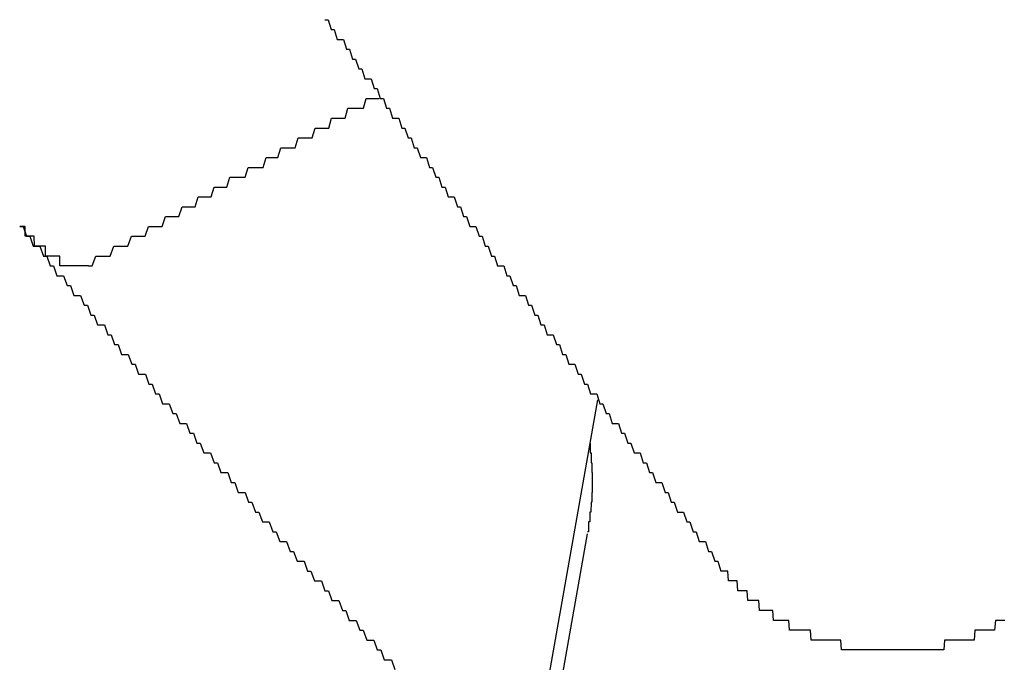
# Model space of a CAD drawing. Extents: x 1107 to 4046, y 937 to 3355.
# Tile 560 of 656: x 2162.58 to 2163.579, y 2702.541 to 2703.193. Entities that reach past the tile are written whole.
import ezdxf

# ---------------------------------------------------------------- set-up
doc = ezdxf.new("R2010")
doc.units = 0
doc.layers.add('KF_VIDA_L___C_REAR', color=7, linetype='CONTINUOUS')

# ---------------------------------------------------------------- blocks, each defined once
blk = doc.blocks.new('KF_VIDA_L___C_REAR')
at = {"layer": 'KF_VIDA_L___C_REAR'}
for p, q in [((-23.901878, 1013.089287), (-23.812545, 1013.593929)), ((-23.950782, 1012.737115), (-23.823175, 1013.457972))]:
    blk.add_line(p, q, dxfattribs=at)
for points in [[(-24.0897, 1013.98, 0), (-24.0865, 1013.98, 0), (-24.0834, 1013.97, 0), (-24.0803, 1013.97, 0), (-24.0772, 1013.96, 0), (-24.0741, 1013.96, 0), (-24.0709, 1013.96, 0), (-24.0678, 1013.95, 0), (-24.0647, 1013.95, 0), (-24.0616, 1013.94, 0), (-24.0585, 1013.94, 0), (-24.0553, 1013.93, 0), (-24.0522, 1013.93, 0), (-24.0491, 1013.92, 0), (-24.046, 1013.92, 0), (-24.0428, 1013.92, 0), (-24.0397, 1013.91, 0), (-24.0366, 1013.91, 0), (-24.0335, 1013.9, 0), (-24.0303, 1013.9, 0), (-24.0272, 1013.89, 0), (-24.0241, 1013.89, 0), (-24.021, 1013.88, 0), (-24.0178, 1013.88, 0), (-24.0147, 1013.88, 0), (-24.0116, 1013.87, 0), (-24.0084, 1013.87, 0), (-24.0053, 1013.86, 0), (-24.0022, 1013.86, 0), (-23.9991, 1013.85, 0), (-23.9959, 1013.85, 0), (-23.9928, 1013.84, 0), (-23.9897, 1013.84, 0), (-23.9865, 1013.84, 0), (-23.9834, 1013.83, 0), (-23.9803, 1013.83, 0), (-23.9771, 1013.82, 0), (-23.974, 1013.82, 0), (-23.9709, 1013.81, 0), (-23.9677, 1013.81, 0), (-23.9646, 1013.8, 0), (-23.9615, 1013.8, 0), (-23.9583, 1013.8, 0), (-23.9552, 1013.79, 0), (-23.952, 1013.79, 0), (-23.9489, 1013.78, 0), (-23.9458, 1013.78, 0), (-23.9426, 1013.77, 0), (-23.9395, 1013.77, 0), (-23.9364, 1013.77, 0), (-23.9332, 1013.76, 0), (-23.9301, 1013.76, 0), (-23.9269, 1013.75, 0), (-23.9238, 1013.75, 0), (-23.9207, 1013.74, 0), (-23.9175, 1013.74, 0), (-23.9144, 1013.73, 0), (-23.9112, 1013.73, 0), (-23.9081, 1013.73, 0), (-23.905, 1013.72, 0), (-23.9018, 1013.72, 0), (-23.8987, 1013.71, 0), (-23.8955, 1013.71, 0), (-23.8924, 1013.7, 0), (-23.8893, 1013.7, 0), (-23.8861, 1013.7, 0), (-23.883, 1013.69, 0), (-23.8798, 1013.69, 0), (-23.8767, 1013.68, 0), (-23.8735, 1013.68, 0), (-23.8704, 1013.67, 0), (-23.8672, 1013.67, 0), (-23.8641, 1013.66, 0), (-23.861, 1013.66, 0), (-23.8578, 1013.66, 0), (-23.8547, 1013.65, 0), (-23.8515, 1013.65, 0), (-23.8484, 1013.64, 0), (-23.8452, 1013.64, 0), (-23.8421, 1013.63, 0), (-23.8389, 1013.63, 0), (-23.8358, 1013.63, 0), (-23.8326, 1013.62, 0), (-23.8295, 1013.62, 0), (-23.8263, 1013.61, 0), (-23.8232, 1013.61, 0), (-23.82, 1013.6, 0), (-23.8169, 1013.6, 0), (-23.8137, 1013.6, 0), (-23.8106, 1013.59, 0), (-23.8074, 1013.59, 0), (-23.8043, 1013.58, 0), (-23.8011, 1013.58, 0), (-23.798, 1013.57, 0), (-23.7948, 1013.57, 0), (-23.7917, 1013.57, 0), (-23.7885, 1013.56, 0), (-23.7854, 1013.56, 0), (-23.7822, 1013.55, 0), (-23.7791, 1013.55, 0), (-23.7759, 1013.54, 0), (-23.7728, 1013.54, 0), (-23.7696, 1013.54, 0), (-23.7665, 1013.53, 0), (-23.7633, 1013.53, 0), (-23.7602, 1013.52, 0), (-23.757, 1013.52, 0), (-23.7539, 1013.51, 0), (-23.7507, 1013.51, 0), (-23.7476, 1013.51, 0), (-23.7444, 1013.5, 0), (-23.7413, 1013.5, 0), (-23.7381, 1013.49, 0), (-23.735, 1013.49, 0), (-23.7318, 1013.48, 0), (-23.7287, 1013.48, 0), (-23.7255, 1013.48, 0), (-23.7224, 1013.47, 0), (-23.7192, 1013.47, 0), (-23.716, 1013.46, 0), (-23.7129, 1013.46, 0), (-23.7097, 1013.45, 0), (-23.7066, 1013.45, 0), (-23.7034, 1013.45, 0), (-23.7003, 1013.44, 0), (-23.6971, 1013.44, 0), (-23.694, 1013.43, 0), (-23.6908, 1013.43, 0), (-23.6877, 1013.42, 0)], [(-24.3296, 1013.73, 0), (-24.3259, 1013.73, 0), (-24.3222, 1013.74, 0), (-24.3185, 1013.74, 0), (-24.3149, 1013.74, 0), (-24.3112, 1013.74, 0), (-24.3076, 1013.74, 0), (-24.304, 1013.75, 0), (-24.3004, 1013.75, 0), (-24.2968, 1013.75, 0), (-24.2932, 1013.75, 0), (-24.2897, 1013.75, 0), (-24.2861, 1013.76, 0), (-24.2826, 1013.76, 0), (-24.2791, 1013.76, 0), (-24.2756, 1013.76, 0), (-24.2721, 1013.76, 0), (-24.2686, 1013.77, 0), (-24.2652, 1013.77, 0), (-24.2617, 1013.77, 0), (-24.2583, 1013.77, 0), (-24.2549, 1013.77, 0), (-24.2515, 1013.78, 0), (-24.2481, 1013.78, 0), (-24.2447, 1013.78, 0), (-24.2414, 1013.78, 0), (-24.238, 1013.78, 0), (-24.2347, 1013.79, 0), (-24.2313, 1013.79, 0), (-24.228, 1013.79, 0), (-24.2247, 1013.79, 0), (-24.2214, 1013.79, 0), (-24.2182, 1013.8, 0), (-24.2149, 1013.8, 0), (-24.2117, 1013.8, 0), (-24.2084, 1013.8, 0), (-24.2052, 1013.8, 0), (-24.202, 1013.81, 0), (-24.1988, 1013.81, 0), (-24.1956, 1013.81, 0), (-24.1924, 1013.81, 0), (-24.1893, 1013.81, 0), (-24.1861, 1013.82, 0), (-24.183, 1013.82, 0), (-24.1799, 1013.82, 0), (-24.1767, 1013.82, 0), (-24.1736, 1013.82, 0), (-24.1705, 1013.82, 0), (-24.1675, 1013.83, 0), (-24.1644, 1013.83, 0), (-24.1613, 1013.83, 0), (-24.1583, 1013.83, 0), (-24.1553, 1013.83, 0), (-24.1522, 1013.83, 0), (-24.1492, 1013.84, 0), (-24.1462, 1013.84, 0), (-24.1432, 1013.84, 0), (-24.1402, 1013.84, 0), (-24.1373, 1013.84, 0), (-24.1343, 1013.85, 0), (-24.1314, 1013.85, 0), (-24.1284, 1013.85, 0), (-24.1255, 1013.85, 0), (-24.1226, 1013.85, 0), (-24.1197, 1013.85, 0), (-24.1168, 1013.86, 0), (-24.1139, 1013.86, 0), (-24.1111, 1013.86, 0), (-24.1082, 1013.86, 0), (-24.1053, 1013.86, 0), (-24.1025, 1013.86, 0), (-24.0997, 1013.87, 0), (-24.0968, 1013.87, 0), (-24.094, 1013.87, 0), (-24.0912, 1013.87, 0), (-24.0884, 1013.87, 0), (-24.0857, 1013.87, 0), (-24.0829, 1013.88, 0), (-24.0801, 1013.88, 0), (-24.0774, 1013.88, 0), (-24.0746, 1013.88, 0), (-24.0719, 1013.88, 0), (-24.0692, 1013.88, 0), (-24.0665, 1013.89, 0), (-24.0638, 1013.89, 0), (-24.0611, 1013.89, 0), (-24.0584, 1013.89, 0), (-24.0557, 1013.89, 0), (-24.053, 1013.89, 0), (-24.0504, 1013.89, 0), (-24.0477, 1013.9, 0), (-24.0451, 1013.9, 0), (-24.0425, 1013.9, 0), (-24.0398, 1013.9, 0), (-24.0372, 1013.9, 0), (-24.0346, 1013.9, 0)], [(-24.3296, 1013.73, 0), (-24.3297, 1013.73, 0), (-24.3299, 1013.73, 0), (-24.33, 1013.73, 0), (-24.3301, 1013.73, 0), (-24.3303, 1013.73, 0), (-24.3304, 1013.73, 0), (-24.3305, 1013.73, 0), (-24.3307, 1013.73, 0), (-24.3308, 1013.73, 0), (-24.331, 1013.73, 0), (-24.3311, 1013.73, 0), (-24.3313, 1013.73, 0), (-24.3314, 1013.73, 0), (-24.3315, 1013.73, 0), (-24.3317, 1013.73, 0), (-24.3318, 1013.73, 0), (-24.332, 1013.73, 0), (-24.3321, 1013.73, 0), (-24.3323, 1013.73, 0), (-24.3325, 1013.73, 0), (-24.3326, 1013.73, 0), (-24.3328, 1013.73, 0), (-24.3329, 1013.73, 0), (-24.3331, 1013.73, 0), (-24.3332, 1013.73, 0), (-24.3334, 1013.73, 0), (-24.3336, 1013.73, 0), (-24.3337, 1013.73, 0), (-24.3339, 1013.73, 0), (-24.334, 1013.73, 0), (-24.3342, 1013.73, 0), (-24.3344, 1013.73, 0), (-24.3345, 1013.73, 0), (-24.3347, 1013.73, 0), (-24.3349, 1013.73, 0), (-24.335, 1013.73, 0), (-24.3352, 1013.73, 0), (-24.3354, 1013.73, 0), (-24.3355, 1013.73, 0), (-24.3357, 1013.73, 0), (-24.3359, 1013.73, 0), (-24.3361, 1013.73, 0), (-24.3362, 1013.73, 0), (-24.3364, 1013.73, 0), (-24.3366, 1013.73, 0), (-24.3367, 1013.73, 0), (-24.3369, 1013.73, 0), (-24.3371, 1013.73, 0), (-24.3373, 1013.73, 0), (-24.3374, 1013.73, 0), (-24.3376, 1013.73, 0), (-24.3378, 1013.73, 0), (-24.338, 1013.73, 0), (-24.3382, 1013.73, 0), (-24.3383, 1013.73, 0), (-24.3385, 1013.73, 0), (-24.3387, 1013.73, 0), (-24.3389, 1013.73, 0), (-24.339, 1013.73, 0), (-24.3392, 1013.73, 0), (-24.3394, 1013.73, 0), (-24.3396, 1013.73, 0), (-24.3398, 1013.73, 0), (-24.3399, 1013.73, 0), (-24.3401, 1013.73, 0), (-24.3403, 1013.73, 0), (-24.3405, 1013.73, 0), (-24.3407, 1013.73, 0), (-24.3409, 1013.73, 0), (-24.341, 1013.73, 0), (-24.3412, 1013.73, 0), (-24.3414, 1013.73, 0), (-24.3416, 1013.73, 0), (-24.3418, 1013.73, 0), (-24.3419, 1013.73, 0), (-24.3421, 1013.73, 0), (-24.3423, 1013.73, 0), (-24.3425, 1013.73, 0), (-24.3427, 1013.73, 0), (-24.3429, 1013.73, 0), (-24.3431, 1013.73, 0), (-24.3433, 1013.73, 0), (-24.3434, 1013.73, 0), (-24.3436, 1013.73, 0), (-24.3438, 1013.73, 0), (-24.344, 1013.73, 0), (-24.3442, 1013.73, 0), (-24.3444, 1013.73, 0), (-24.3446, 1013.73, 0), (-24.3448, 1013.73, 0), (-24.345, 1013.73, 0), (-24.3452, 1013.73, 0), (-24.3455, 1013.73, 0), (-24.3457, 1013.73, 0), (-24.3459, 1013.73, 0), (-24.3461, 1013.73, 0), (-24.3463, 1013.73, 0), (-24.3465, 1013.73, 0), (-24.3467, 1013.73, 0), (-24.3469, 1013.73, 0), (-24.3471, 1013.73, 0), (-24.3473, 1013.73, 0), (-24.3476, 1013.73, 0), (-24.3478, 1013.73, 0), (-24.348, 1013.73, 0), (-24.3482, 1013.73, 0), (-24.3484, 1013.73, 0), (-24.3486, 1013.73, 0), (-24.3489, 1013.73, 0), (-24.3491, 1013.73, 0), (-24.3493, 1013.73, 0), (-24.3495, 1013.73, 0), (-24.3498, 1013.73, 0), (-24.35, 1013.73, 0), (-24.3502, 1013.73, 0), (-24.3504, 1013.73, 0), (-24.3506, 1013.73, 0), (-24.3509, 1013.73, 0), (-24.3511, 1013.73, 0), (-24.3513, 1013.73, 0), (-24.3515, 1013.73, 0), (-24.3518, 1013.73, 0), (-24.352, 1013.73, 0), (-24.3522, 1013.73, 0), (-24.3525, 1013.73, 0), (-24.3527, 1013.73, 0), (-24.3529, 1013.73, 0), (-24.3531, 1013.73, 0), (-24.3534, 1013.73, 0), (-24.3536, 1013.73, 0), (-24.3538, 1013.73, 0), (-24.3541, 1013.73, 0), (-24.3543, 1013.73, 0), (-24.3545, 1013.73, 0), (-24.3548, 1013.73, 0), (-24.355, 1013.73, 0), (-24.3552, 1013.73, 0), (-24.3555, 1013.73, 0), (-24.3557, 1013.73, 0), (-24.3559, 1013.73, 0), (-24.3561, 1013.73, 0), (-24.3564, 1013.73, 0), (-24.3566, 1013.73, 0), (-24.3568, 1013.73, 0), (-24.3571, 1013.73, 0), (-24.3573, 1013.73, 0), (-24.3575, 1013.73, 0), (-24.3578, 1013.73, 0), (-24.358, 1013.73, 0), (-24.3582, 1013.73, 0), (-24.3585, 1013.73, 0), (-24.3587, 1013.73, 0), (-24.3589, 1013.74, 0), (-24.3591, 1013.74, 0), (-24.3594, 1013.74, 0), (-24.3596, 1013.74, 0), (-24.3598, 1013.74, 0), (-24.3601, 1013.74, 0), (-24.3603, 1013.74, 0), (-24.3605, 1013.74, 0), (-24.3607, 1013.74, 0), (-24.361, 1013.74, 0), (-24.3612, 1013.74, 0), (-24.3614, 1013.74, 0), (-24.3616, 1013.74, 0), (-24.3619, 1013.74, 0), (-24.3621, 1013.74, 0), (-24.3623, 1013.74, 0), (-24.3626, 1013.74, 0), (-24.3628, 1013.74, 0), (-24.363, 1013.74, 0), (-24.3633, 1013.74, 0), (-24.3635, 1013.74, 0), (-24.3637, 1013.74, 0), (-24.364, 1013.74, 0), (-24.3642, 1013.74, 0), (-24.3644, 1013.74, 0), (-24.3647, 1013.74, 0), (-24.3649, 1013.74, 0), (-24.3652, 1013.74, 0), (-24.3654, 1013.74, 0), (-24.3656, 1013.74, 0), (-24.3659, 1013.74, 0), (-24.3661, 1013.74, 0), (-24.3664, 1013.74, 0), (-24.3666, 1013.74, 0), (-24.3669, 1013.74, 0), (-24.3671, 1013.74, 0), (-24.3674, 1013.74, 0), (-24.3676, 1013.74, 0), (-24.3679, 1013.74, 0), (-24.3681, 1013.74, 0), (-24.3684, 1013.74, 0), (-24.3686, 1013.74, 0), (-24.3689, 1013.74, 0), (-24.3691, 1013.74, 0), (-24.3694, 1013.74, 0), (-24.3696, 1013.74, 0), (-24.3699, 1013.74, 0), (-24.3701, 1013.74, 0), (-24.3704, 1013.74, 0), (-24.3706, 1013.74, 0), (-24.3709, 1013.74, 0), (-24.3711, 1013.74, 0), (-24.3714, 1013.74, 0), (-24.3716, 1013.74, 0), (-24.3719, 1013.74, 0), (-24.3722, 1013.74, 0), (-24.3724, 1013.74, 0), (-24.3727, 1013.74, 0), (-24.3729, 1013.74, 0), (-24.3732, 1013.74, 0), (-24.3734, 1013.75, 0), (-24.3737, 1013.75, 0), (-24.3739, 1013.75, 0), (-24.3742, 1013.75, 0), (-24.3745, 1013.75, 0), (-24.3747, 1013.75, 0), (-24.375, 1013.75, 0), (-24.3752, 1013.75, 0), (-24.3755, 1013.75, 0), (-24.3757, 1013.75, 0), (-24.376, 1013.75, 0), (-24.3762, 1013.75, 0), (-24.3765, 1013.75, 0), (-24.3767, 1013.75, 0), (-24.377, 1013.75, 0), (-24.3773, 1013.75, 0), (-24.3775, 1013.75, 0), (-24.3778, 1013.75, 0), (-24.378, 1013.75, 0), (-24.3783, 1013.75, 0), (-24.3785, 1013.75, 0), (-24.3788, 1013.75, 0), (-24.379, 1013.75, 0), (-24.3793, 1013.75, 0), (-24.3795, 1013.75, 0), (-24.3798, 1013.75, 0), (-24.38, 1013.75, 0), (-24.3803, 1013.75, 0), (-24.3805, 1013.75, 0), (-24.3808, 1013.75, 0), (-24.381, 1013.75, 0), (-24.3812, 1013.75, 0), (-24.3815, 1013.75, 0), (-24.3817, 1013.75, 0), (-24.382, 1013.75, 0), (-24.3822, 1013.75, 0), (-24.3824, 1013.75, 0), (-24.3827, 1013.75, 0), (-24.3829, 1013.75, 0), (-24.3832, 1013.75, 0), (-24.3834, 1013.75, 0), (-24.3836, 1013.75, 0), (-24.3839, 1013.75, 0), (-24.3841, 1013.75, 0), (-24.3843, 1013.75, 0), (-24.3846, 1013.75, 0), (-24.3848, 1013.76, 0), (-24.3851, 1013.76, 0), (-24.3853, 1013.76, 0), (-24.3855, 1013.76, 0), (-24.3858, 1013.76, 0), (-24.386, 1013.76, 0), (-24.3863, 1013.76, 0), (-24.3865, 1013.76, 0), (-24.3867, 1013.76, 0), (-24.387, 1013.76, 0), (-24.3872, 1013.76, 0), (-24.3875, 1013.76, 0), (-24.3877, 1013.76, 0), (-24.388, 1013.76, 0), (-24.3882, 1013.76, 0), (-24.3884, 1013.76, 0), (-24.3887, 1013.76, 0), (-24.3889, 1013.76, 0), (-24.3892, 1013.76, 0), (-24.3894, 1013.76, 0), (-24.3897, 1013.76, 0), (-24.3899, 1013.76, 0), (-24.3902, 1013.76, 0), (-24.3904, 1013.76, 0), (-24.3907, 1013.76, 0), (-24.3909, 1013.76, 0), (-24.3912, 1013.76, 0), (-24.3914, 1013.76, 0), (-24.3917, 1013.76, 0), (-24.3919, 1013.76, 0), (-24.3922, 1013.76, 0), (-24.3924, 1013.76, 0), (-24.3927, 1013.76, 0), (-24.3929, 1013.76, 0), (-24.3931, 1013.76, 0), (-24.3934, 1013.76, 0), (-24.3936, 1013.76, 0), (-24.3939, 1013.76, 0), (-24.3941, 1013.77, 0), (-24.3944, 1013.77, 0), (-24.3946, 1013.77, 0), (-24.3949, 1013.77, 0), (-24.3951, 1013.77, 0), (-24.3954, 1013.77, 0), (-24.3956, 1013.77, 0), (-24.3959, 1013.77, 0), (-24.3961, 1013.77, 0), (-24.3963, 1013.77, 0), (-24.3966, 1013.77, 0), (-24.3968, 1013.77, 0), (-24.3971, 1013.77, 0), (-24.3973, 1013.77, 0), (-24.3976, 1013.77, 0), (-24.3978, 1013.77, 0), (-24.398, 1013.77, 0), (-24.3983, 1013.77, 0), (-24.3985, 1013.77, 0), (-24.3988, 1013.77, 0), (-24.399, 1013.77, 0), (-24.3992, 1013.77, 0), (-24.3995, 1013.77, 0)], [(-24.3995, 1013.77, 0), (-24.396, 1013.77, 0), (-24.3926, 1013.76, 0), (-24.3892, 1013.76, 0), (-24.3858, 1013.75, 0), (-24.3823, 1013.75, 0), (-24.3789, 1013.75, 0), (-24.3755, 1013.74, 0), (-24.3721, 1013.74, 0), (-24.3686, 1013.73, 0), (-24.3652, 1013.73, 0), (-24.3618, 1013.72, 0), (-24.3583, 1013.72, 0), (-24.3549, 1013.72, 0), (-24.3514, 1013.71, 0), (-24.348, 1013.71, 0), (-24.3446, 1013.7, 0), (-24.3411, 1013.7, 0), (-24.3377, 1013.7, 0), (-24.3342, 1013.69, 0), (-24.3308, 1013.69, 0), (-24.3273, 1013.68, 0), (-24.3239, 1013.68, 0), (-24.3204, 1013.67, 0), (-24.317, 1013.67, 0), (-24.3135, 1013.67, 0), (-24.31, 1013.66, 0), (-24.3066, 1013.66, 0), (-24.3031, 1013.65, 0), (-24.2997, 1013.65, 0), (-24.2962, 1013.64, 0), (-24.2927, 1013.64, 0), (-24.2893, 1013.64, 0), (-24.2858, 1013.63, 0), (-24.2823, 1013.63, 0), (-24.2789, 1013.62, 0), (-24.2754, 1013.62, 0), (-24.2719, 1013.62, 0), (-24.2685, 1013.61, 0), (-24.265, 1013.61, 0), (-24.2615, 1013.6, 0), (-24.258, 1013.6, 0), (-24.2545, 1013.59, 0), (-24.2511, 1013.59, 0), (-24.2476, 1013.59, 0), (-24.2441, 1013.58, 0), (-24.2406, 1013.58, 0), (-24.2371, 1013.57, 0), (-24.2336, 1013.57, 0), (-24.2302, 1013.57, 0), (-24.2267, 1013.56, 0), (-24.2232, 1013.56, 0), (-24.2197, 1013.55, 0), (-24.2162, 1013.55, 0), (-24.2127, 1013.54, 0), (-24.2092, 1013.54, 0), (-24.2057, 1013.54, 0), (-24.2022, 1013.53, 0), (-24.1987, 1013.53, 0), (-24.1952, 1013.52, 0), (-24.1917, 1013.52, 0), (-24.1882, 1013.52, 0), (-24.1847, 1013.51, 0), (-24.1812, 1013.51, 0), (-24.1777, 1013.5, 0), (-24.1742, 1013.5, 0), (-24.1707, 1013.5, 0), (-24.1672, 1013.49, 0), (-24.1637, 1013.49, 0), (-24.1601, 1013.48, 0), (-24.1566, 1013.48, 0), (-24.1531, 1013.47, 0), (-24.1496, 1013.47, 0), (-24.1461, 1013.47, 0), (-24.1426, 1013.46, 0), (-24.139, 1013.46, 0), (-24.1355, 1013.45, 0), (-24.132, 1013.45, 0), (-24.1285, 1013.45, 0), (-24.1249, 1013.44, 0), (-24.1214, 1013.44, 0), (-24.1179, 1013.43, 0), (-24.1144, 1013.43, 0), (-24.1108, 1013.43, 0), (-24.1073, 1013.42, 0), (-24.1038, 1013.42, 0), (-24.1002, 1013.41, 0), (-24.0967, 1013.41, 0), (-24.0932, 1013.41, 0), (-24.0896, 1013.4, 0), (-24.0861, 1013.4, 0), (-24.0826, 1013.39, 0), (-24.079, 1013.39, 0), (-24.0755, 1013.39, 0), (-24.0719, 1013.38, 0), (-24.0684, 1013.38, 0), (-24.0649, 1013.37, 0), (-24.0613, 1013.37, 0), (-24.0578, 1013.37, 0), (-24.0542, 1013.36, 0), (-24.0507, 1013.36, 0), (-24.0471, 1013.35, 0), (-24.0436, 1013.35, 0), (-24.04, 1013.35, 0), (-24.0365, 1013.34, 0), (-24.0329, 1013.34, 0), (-24.0294, 1013.33, 0), (-24.0258, 1013.33, 0), (-24.0222, 1013.33, 0), (-24.0187, 1013.32, 0)], [(-23.8208, 1013.55, 0), (-23.8207, 1013.55, 0), (-23.8207, 1013.55, 0), (-23.8206, 1013.55, 0), (-23.8206, 1013.55, 0), (-23.8205, 1013.55, 0), (-23.8205, 1013.54, 0), (-23.8204, 1013.54, 0), (-23.8203, 1013.54, 0), (-23.8203, 1013.54, 0), (-23.8202, 1013.54, 0), (-23.8202, 1013.54, 0), (-23.8201, 1013.54, 0), (-23.8201, 1013.54, 0), (-23.82, 1013.54, 0), (-23.82, 1013.54, 0), (-23.8199, 1013.54, 0), (-23.8199, 1013.54, 0), (-23.8198, 1013.54, 0), (-23.8198, 1013.54, 0), (-23.8197, 1013.54, 0), (-23.8197, 1013.54, 0), (-23.8197, 1013.54, 0), (-23.8196, 1013.54, 0), (-23.8196, 1013.54, 0), (-23.8195, 1013.54, 0), (-23.8195, 1013.54, 0), (-23.8194, 1013.54, 0), (-23.8194, 1013.54, 0), (-23.8194, 1013.53, 0), (-23.8193, 1013.53, 0), (-23.8193, 1013.53, 0), (-23.8192, 1013.53, 0), (-23.8192, 1013.53, 0), (-23.8192, 1013.53, 0), (-23.8191, 1013.53, 0), (-23.8191, 1013.53, 0), (-23.8191, 1013.53, 0), (-23.819, 1013.53, 0), (-23.819, 1013.53, 0), (-23.819, 1013.53, 0), (-23.8189, 1013.53, 0), (-23.8189, 1013.53, 0), (-23.8189, 1013.53, 0), (-23.8189, 1013.53, 0), (-23.8188, 1013.53, 0), (-23.8188, 1013.53, 0), (-23.8188, 1013.53, 0), (-23.8187, 1013.53, 0), (-23.8187, 1013.53, 0), (-23.8187, 1013.53, 0), (-23.8187, 1013.52, 0), (-23.8187, 1013.52, 0), (-23.8186, 1013.52, 0), (-23.8186, 1013.52, 0), (-23.8186, 1013.52, 0), (-23.8186, 1013.52, 0), (-23.8186, 1013.52, 0), (-23.8185, 1013.52, 0), (-23.8185, 1013.52, 0), (-23.8185, 1013.52, 0), (-23.8185, 1013.52, 0), (-23.8185, 1013.52, 0), (-23.8185, 1013.52, 0), (-23.8184, 1013.52, 0), (-23.8184, 1013.52, 0), (-23.8184, 1013.52, 0), (-23.8184, 1013.52, 0), (-23.8184, 1013.52, 0), (-23.8184, 1013.52, 0), (-23.8184, 1013.52, 0), (-23.8184, 1013.52, 0), (-23.8184, 1013.52, 0), (-23.8184, 1013.51, 0), (-23.8184, 1013.51, 0), (-23.8184, 1013.51, 0), (-23.8184, 1013.51, 0), (-23.8184, 1013.51, 0), (-23.8183, 1013.51, 0), (-23.8183, 1013.51, 0), (-23.8183, 1013.51, 0), (-23.8183, 1013.51, 0), (-23.8183, 1013.51, 0), (-23.8183, 1013.51, 0), (-23.8184, 1013.51, 0), (-23.8184, 1013.51, 0), (-23.8184, 1013.51, 0), (-23.8184, 1013.51, 0), (-23.8184, 1013.51, 0), (-23.8184, 1013.51, 0), (-23.8184, 1013.51, 0), (-23.8184, 1013.51, 0), (-23.8184, 1013.51, 0), (-23.8184, 1013.51, 0), (-23.8184, 1013.5, 0), (-23.8184, 1013.5, 0), (-23.8184, 1013.5, 0), (-23.8185, 1013.5, 0), (-23.8185, 1013.5, 0), (-23.8185, 1013.5, 0), (-23.8185, 1013.5, 0), (-23.8185, 1013.5, 0), (-23.8185, 1013.5, 0), (-23.8185, 1013.5, 0), (-23.8186, 1013.5, 0), (-23.8186, 1013.5, 0), (-23.8186, 1013.5, 0), (-23.8186, 1013.5, 0), (-23.8186, 1013.5, 0), (-23.8187, 1013.5, 0), (-23.8187, 1013.5, 0), (-23.8187, 1013.5, 0), (-23.8187, 1013.5, 0), (-23.8188, 1013.5, 0), (-23.8188, 1013.5, 0), (-23.8188, 1013.49, 0), (-23.8188, 1013.49, 0), (-23.8189, 1013.49, 0), (-23.8189, 1013.49, 0), (-23.8189, 1013.49, 0), (-23.819, 1013.49, 0), (-23.819, 1013.49, 0), (-23.819, 1013.49, 0), (-23.8191, 1013.49, 0), (-23.8191, 1013.49, 0), (-23.8191, 1013.49, 0), (-23.8192, 1013.49, 0), (-23.8192, 1013.49, 0), (-23.8192, 1013.49, 0), (-23.8193, 1013.49, 0), (-23.8193, 1013.49, 0), (-23.8193, 1013.49, 0), (-23.8194, 1013.49, 0), (-23.8194, 1013.49, 0), (-23.8195, 1013.49, 0), (-23.8195, 1013.49, 0), (-23.8196, 1013.48, 0), (-23.8196, 1013.48, 0), (-23.8196, 1013.48, 0), (-23.8197, 1013.48, 0), (-23.8197, 1013.48, 0), (-23.8198, 1013.48, 0), (-23.8198, 1013.48, 0), (-23.8199, 1013.48, 0), (-23.8199, 1013.48, 0), (-23.82, 1013.48, 0), (-23.82, 1013.48, 0), (-23.8201, 1013.48, 0), (-23.8201, 1013.48, 0), (-23.8202, 1013.48, 0), (-23.8203, 1013.48, 0), (-23.8203, 1013.48, 0), (-23.8204, 1013.48, 0), (-23.8204, 1013.48, 0), (-23.8205, 1013.48, 0), (-23.8205, 1013.48, 0), (-23.8206, 1013.48, 0), (-23.8207, 1013.47, 0), (-23.8207, 1013.47, 0), (-23.8208, 1013.47, 0), (-23.8208, 1013.47, 0), (-23.8209, 1013.47, 0), (-23.821, 1013.47, 0), (-23.821, 1013.47, 0), (-23.8211, 1013.47, 0), (-23.8212, 1013.47, 0), (-23.8212, 1013.47, 0), (-23.8213, 1013.47, 0), (-23.8214, 1013.47, 0), (-23.8214, 1013.47, 0), (-23.8215, 1013.47, 0), (-23.8216, 1013.47, 0), (-23.8217, 1013.47, 0), (-23.8217, 1013.47, 0), (-23.8218, 1013.47, 0), (-23.8219, 1013.47, 0), (-23.822, 1013.47, 0), (-23.822, 1013.46, 0), (-23.8221, 1013.46, 0), (-23.8222, 1013.46, 0), (-23.8223, 1013.46, 0), (-23.8223, 1013.46, 0), (-23.8224, 1013.46, 0), (-23.8225, 1013.46, 0), (-23.8226, 1013.46, 0), (-23.8227, 1013.46, 0), (-23.8228, 1013.46, 0), (-23.8228, 1013.46, 0), (-23.8229, 1013.46, 0), (-23.823, 1013.46, 0), (-23.8231, 1013.46, 0), (-23.8232, 1013.46, 0)], [(-23.3994, 1013.37, 0), (-23.4001, 1013.37, 0), (-23.4008, 1013.37, 0), (-23.4015, 1013.37, 0), (-23.4021, 1013.37, 0), (-23.4028, 1013.37, 0), (-23.4035, 1013.37, 0), (-23.4042, 1013.37, 0), (-23.4049, 1013.37, 0), (-23.4056, 1013.37, 0), (-23.4063, 1013.37, 0), (-23.407, 1013.37, 0), (-23.4077, 1013.37, 0), (-23.4084, 1013.37, 0), (-23.4091, 1013.37, 0), (-23.4098, 1013.36, 0), (-23.4106, 1013.36, 0), (-23.4113, 1013.36, 0), (-23.412, 1013.36, 0), (-23.4127, 1013.36, 0), (-23.4134, 1013.36, 0), (-23.4142, 1013.36, 0), (-23.4149, 1013.36, 0), (-23.4156, 1013.36, 0), (-23.4163, 1013.36, 0), (-23.4171, 1013.36, 0), (-23.4178, 1013.36, 0), (-23.4185, 1013.36, 0), (-23.4193, 1013.36, 0), (-23.42, 1013.36, 0), (-23.4208, 1013.36, 0), (-23.4215, 1013.36, 0), (-23.4223, 1013.36, 0), (-23.423, 1013.36, 0), (-23.4238, 1013.36, 0), (-23.4245, 1013.36, 0), (-23.4253, 1013.36, 0), (-23.426, 1013.36, 0), (-23.4268, 1013.36, 0), (-23.4275, 1013.36, 0), (-23.4283, 1013.36, 0), (-23.429, 1013.36, 0), (-23.4298, 1013.36, 0), (-23.4306, 1013.35, 0), (-23.4313, 1013.35, 0), (-23.4321, 1013.35, 0), (-23.4329, 1013.35, 0), (-23.4337, 1013.35, 0), (-23.4344, 1013.35, 0), (-23.4352, 1013.35, 0), (-23.436, 1013.35, 0), (-23.4368, 1013.35, 0), (-23.4375, 1013.35, 0), (-23.4383, 1013.35, 0), (-23.4391, 1013.35, 0), (-23.4399, 1013.35, 0), (-23.4407, 1013.35, 0), (-23.4415, 1013.35, 0), (-23.4422, 1013.35, 0), (-23.443, 1013.35, 0), (-23.4438, 1013.35, 0), (-23.4446, 1013.35, 0), (-23.4454, 1013.35, 0), (-23.4462, 1013.35, 0), (-23.447, 1013.35, 0), (-23.4478, 1013.35, 0), (-23.4486, 1013.35, 0), (-23.4494, 1013.35, 0), (-23.4502, 1013.35, 0), (-23.451, 1013.35, 0), (-23.4518, 1013.35, 0), (-23.4526, 1013.35, 0), (-23.4534, 1013.35, 0), (-23.4542, 1013.35, 0), (-23.455, 1013.35, 0), (-23.4558, 1013.35, 0), (-23.4567, 1013.35, 0), (-23.4575, 1013.35, 0), (-23.4583, 1013.35, 0), (-23.4591, 1013.35, 0), (-23.4599, 1013.35, 0), (-23.4607, 1013.35, 0), (-23.4615, 1013.34, 0), (-23.4624, 1013.34, 0), (-23.4632, 1013.34, 0), (-23.464, 1013.34, 0), (-23.4648, 1013.34, 0), (-23.4656, 1013.34, 0), (-23.4665, 1013.34, 0), (-23.4673, 1013.34, 0), (-23.4681, 1013.34, 0), (-23.4689, 1013.34, 0), (-23.4697, 1013.34, 0), (-23.4706, 1013.34, 0), (-23.4714, 1013.34, 0), (-23.4722, 1013.34, 0), (-23.473, 1013.34, 0), (-23.4739, 1013.34, 0), (-23.4747, 1013.34, 0), (-23.4755, 1013.34, 0), (-23.4764, 1013.34, 0), (-23.4772, 1013.34, 0), (-23.478, 1013.34, 0), (-23.4788, 1013.34, 0), (-23.4797, 1013.34, 0), (-23.4805, 1013.34, 0), (-23.4813, 1013.34, 0), (-23.4822, 1013.34, 0), (-23.483, 1013.34, 0), (-23.4838, 1013.34, 0), (-23.4847, 1013.34, 0), (-23.4855, 1013.34, 0), (-23.4863, 1013.34, 0), (-23.4872, 1013.34, 0), (-23.488, 1013.34, 0), (-23.4888, 1013.34, 0), (-23.4897, 1013.34, 0), (-23.4905, 1013.34, 0), (-23.4913, 1013.34, 0), (-23.4922, 1013.34, 0), (-23.493, 1013.34, 0), (-23.4938, 1013.34, 0), (-23.4947, 1013.34, 0), (-23.4955, 1013.34, 0), (-23.4963, 1013.34, 0), (-23.4972, 1013.34, 0), (-23.498, 1013.34, 0), (-23.4988, 1013.34, 0), (-23.4997, 1013.34, 0), (-23.5005, 1013.34, 0), (-23.5013, 1013.34, 0), (-23.5022, 1013.34, 0), (-23.503, 1013.34, 0), (-23.5038, 1013.34, 0), (-23.5046, 1013.34, 0), (-23.5055, 1013.34, 0), (-23.5063, 1013.34, 0), (-23.5071, 1013.34, 0), (-23.508, 1013.34, 0), (-23.5088, 1013.34, 0), (-23.5096, 1013.34, 0), (-23.5104, 1013.34, 0), (-23.5113, 1013.34, 0), (-23.5121, 1013.34, 0), (-23.5129, 1013.34, 0), (-23.5137, 1013.34, 0), (-23.5146, 1013.34, 0), (-23.5154, 1013.34, 0), (-23.5162, 1013.34, 0), (-23.517, 1013.34, 0), (-23.5179, 1013.34, 0), (-23.5187, 1013.34, 0), (-23.5195, 1013.34, 0), (-23.5203, 1013.34, 0), (-23.5211, 1013.34, 0), (-23.522, 1013.34, 0), (-23.5228, 1013.34, 0), (-23.5236, 1013.34, 0), (-23.5244, 1013.34, 0), (-23.5252, 1013.34, 0), (-23.526, 1013.34, 0), (-23.5268, 1013.34, 0), (-23.5276, 1013.34, 0), (-23.5285, 1013.34, 0), (-23.5293, 1013.34, 0), (-23.5301, 1013.34, 0), (-23.5309, 1013.34, 0), (-23.5317, 1013.34, 0), (-23.5325, 1013.34, 0), (-23.5333, 1013.34, 0), (-23.5341, 1013.34, 0), (-23.5349, 1013.34, 0), (-23.5357, 1013.34, 0), (-23.5365, 1013.34, 0), (-23.5373, 1013.34, 0), (-23.5381, 1013.34, 0), (-23.5389, 1013.34, 0), (-23.5397, 1013.34, 0), (-23.5404, 1013.34, 0), (-23.5412, 1013.34, 0), (-23.542, 1013.34, 0), (-23.5428, 1013.34, 0), (-23.5436, 1013.34, 0), (-23.5444, 1013.34, 0), (-23.5452, 1013.34, 0), (-23.546, 1013.34, 0), (-23.5468, 1013.34, 0), (-23.5476, 1013.34, 0), (-23.5484, 1013.34, 0), (-23.5492, 1013.34, 0), (-23.55, 1013.34, 0), (-23.5508, 1013.34, 0), (-23.5516, 1013.34, 0), (-23.5524, 1013.34, 0), (-23.5532, 1013.34, 0), (-23.554, 1013.34, 0), (-23.5548, 1013.34, 0), (-23.5555, 1013.34, 0), (-23.5563, 1013.34, 0), (-23.5571, 1013.34, 0), (-23.5579, 1013.34, 0), (-23.5587, 1013.34, 0), (-23.5595, 1013.34, 0), (-23.5603, 1013.34, 0), (-23.5611, 1013.34, 0), (-23.5619, 1013.34, 0), (-23.5627, 1013.34, 0), (-23.5635, 1013.34, 0), (-23.5643, 1013.34, 0), (-23.5651, 1013.34, 0), (-23.5659, 1013.35, 0), (-23.5667, 1013.35, 0), (-23.5675, 1013.35, 0), (-23.5683, 1013.35, 0), (-23.5691, 1013.35, 0), (-23.5699, 1013.35, 0), (-23.5707, 1013.35, 0), (-23.5715, 1013.35, 0), (-23.5723, 1013.35, 0), (-23.5731, 1013.35, 0), (-23.5739, 1013.35, 0), (-23.5747, 1013.35, 0), (-23.5755, 1013.35, 0), (-23.5763, 1013.35, 0), (-23.5771, 1013.35, 0), (-23.5779, 1013.35, 0), (-23.5787, 1013.35, 0), (-23.5795, 1013.35, 0), (-23.5803, 1013.35, 0), (-23.5811, 1013.35, 0), (-23.5819, 1013.35, 0), (-23.5826, 1013.35, 0), (-23.5834, 1013.35, 0), (-23.5842, 1013.35, 0), (-23.585, 1013.35, 0), (-23.5858, 1013.35, 0), (-23.5866, 1013.35, 0), (-23.5874, 1013.35, 0), (-23.5882, 1013.35, 0), (-23.5889, 1013.35, 0), (-23.5897, 1013.35, 0), (-23.5905, 1013.35, 0), (-23.5913, 1013.35, 0), (-23.5921, 1013.35, 0), (-23.5929, 1013.35, 0), (-23.5936, 1013.35, 0), (-23.5944, 1013.35, 0), (-23.5952, 1013.35, 0), (-23.596, 1013.35, 0), (-23.5968, 1013.36, 0), (-23.5975, 1013.36, 0), (-23.5983, 1013.36, 0), (-23.5991, 1013.36, 0), (-23.5998, 1013.36, 0), (-23.6006, 1013.36, 0), (-23.6014, 1013.36, 0), (-23.6022, 1013.36, 0), (-23.6029, 1013.36, 0), (-23.6037, 1013.36, 0), (-23.6045, 1013.36, 0), (-23.6052, 1013.36, 0), (-23.606, 1013.36, 0), (-23.6067, 1013.36, 0), (-23.6075, 1013.36, 0), (-23.6083, 1013.36, 0), (-23.609, 1013.36, 0), (-23.6098, 1013.36, 0), (-23.6105, 1013.36, 0), (-23.6113, 1013.36, 0), (-23.612, 1013.36, 0), (-23.6128, 1013.36, 0), (-23.6135, 1013.36, 0), (-23.6143, 1013.36, 0), (-23.615, 1013.36, 0), (-23.6157, 1013.36, 0), (-23.6165, 1013.36, 0), (-23.6172, 1013.36, 0), (-23.618, 1013.36, 0), (-23.6187, 1013.37, 0), (-23.6194, 1013.37, 0), (-23.6202, 1013.37, 0), (-23.6209, 1013.37, 0), (-23.6216, 1013.37, 0), (-23.6224, 1013.37, 0), (-23.6231, 1013.37, 0), (-23.6238, 1013.37, 0), (-23.6245, 1013.37, 0), (-23.6252, 1013.37, 0), (-23.626, 1013.37, 0), (-23.6267, 1013.37, 0), (-23.6274, 1013.37, 0), (-23.6281, 1013.37, 0), (-23.6288, 1013.37, 0), (-23.6295, 1013.37, 0), (-23.6302, 1013.37, 0), (-23.6309, 1013.37, 0), (-23.6316, 1013.37, 0), (-23.6323, 1013.37, 0), (-23.633, 1013.37, 0), (-23.6337, 1013.37, 0), (-23.6344, 1013.37, 0), (-23.6351, 1013.38, 0), (-23.6358, 1013.38, 0), (-23.6365, 1013.38, 0), (-23.6372, 1013.38, 0), (-23.6378, 1013.38, 0), (-23.6385, 1013.38, 0), (-23.6392, 1013.38, 0), (-23.6399, 1013.38, 0), (-23.6406, 1013.38, 0), (-23.6412, 1013.38, 0), (-23.6419, 1013.38, 0), (-23.6426, 1013.38, 0), (-23.6432, 1013.38, 0), (-23.6439, 1013.38, 0), (-23.6445, 1013.38, 0), (-23.6452, 1013.38, 0), (-23.6459, 1013.38, 0), (-23.6465, 1013.38, 0), (-23.6472, 1013.38, 0), (-23.6478, 1013.38, 0), (-23.6485, 1013.38, 0), (-23.6491, 1013.39, 0), (-23.6497, 1013.39, 0), (-23.6504, 1013.39, 0), (-23.651, 1013.39, 0), (-23.6517, 1013.39, 0), (-23.6523, 1013.39, 0), (-23.6529, 1013.39, 0), (-23.6536, 1013.39, 0), (-23.6542, 1013.39, 0), (-23.6548, 1013.39, 0), (-23.6554, 1013.39, 0), (-23.656, 1013.39, 0), (-23.6566, 1013.39, 0), (-23.6573, 1013.39, 0), (-23.6579, 1013.39, 0), (-23.6585, 1013.39, 0), (-23.6591, 1013.39, 0), (-23.6597, 1013.39, 0), (-23.6603, 1013.39, 0), (-23.6609, 1013.4, 0), (-23.6615, 1013.4, 0), (-23.6621, 1013.4, 0), (-23.6627, 1013.4, 0), (-23.6632, 1013.4, 0), (-23.6638, 1013.4, 0), (-23.6644, 1013.4, 0), (-23.665, 1013.4, 0), (-23.6656, 1013.4, 0), (-23.6661, 1013.4, 0), (-23.6667, 1013.4, 0), (-23.6673, 1013.4, 0), (-23.6678, 1013.4, 0), (-23.6684, 1013.4, 0), (-23.6689, 1013.4, 0), (-23.6695, 1013.4, 0), (-23.6701, 1013.4, 0), (-23.6706, 1013.4, 0), (-23.6711, 1013.41, 0), (-23.6717, 1013.41, 0), (-23.6722, 1013.41, 0), (-23.6728, 1013.41, 0), (-23.6733, 1013.41, 0), (-23.6738, 1013.41, 0), (-23.6744, 1013.41, 0), (-23.6749, 1013.41, 0), (-23.6754, 1013.41, 0), (-23.6759, 1013.41, 0), (-23.6765, 1013.41, 0), (-23.677, 1013.41, 0), (-23.6775, 1013.41, 0), (-23.678, 1013.41, 0), (-23.6785, 1013.41, 0), (-23.679, 1013.41, 0), (-23.6795, 1013.41, 0), (-23.68, 1013.41, 0), (-23.6805, 1013.42, 0), (-23.681, 1013.42, 0), (-23.6815, 1013.42, 0), (-23.6819, 1013.42, 0), (-23.6824, 1013.42, 0), (-23.6829, 1013.42, 0), (-23.6834, 1013.42, 0), (-23.6839, 1013.42, 0), (-23.6844, 1013.42, 0), (-23.6848, 1013.42, 0), (-23.6853, 1013.42, 0), (-23.6858, 1013.42, 0), (-23.6863, 1013.42, 0), (-23.6867, 1013.42, 0), (-23.6872, 1013.42, 0), (-23.6877, 1013.42, 0)]]:
    blk.add_polyline3d(points, dxfattribs=at)

msp = doc.modelspace()

# ---------------------------------------------------------------- block references
at = {"layer": 'KF_VIDA_L___C_REAR'}
msp.add_blockref('KF_VIDA_L___C_REAR', (2186.97908, 1689.21316), dxfattribs=at)

doc.saveas('drawing.dxf')
